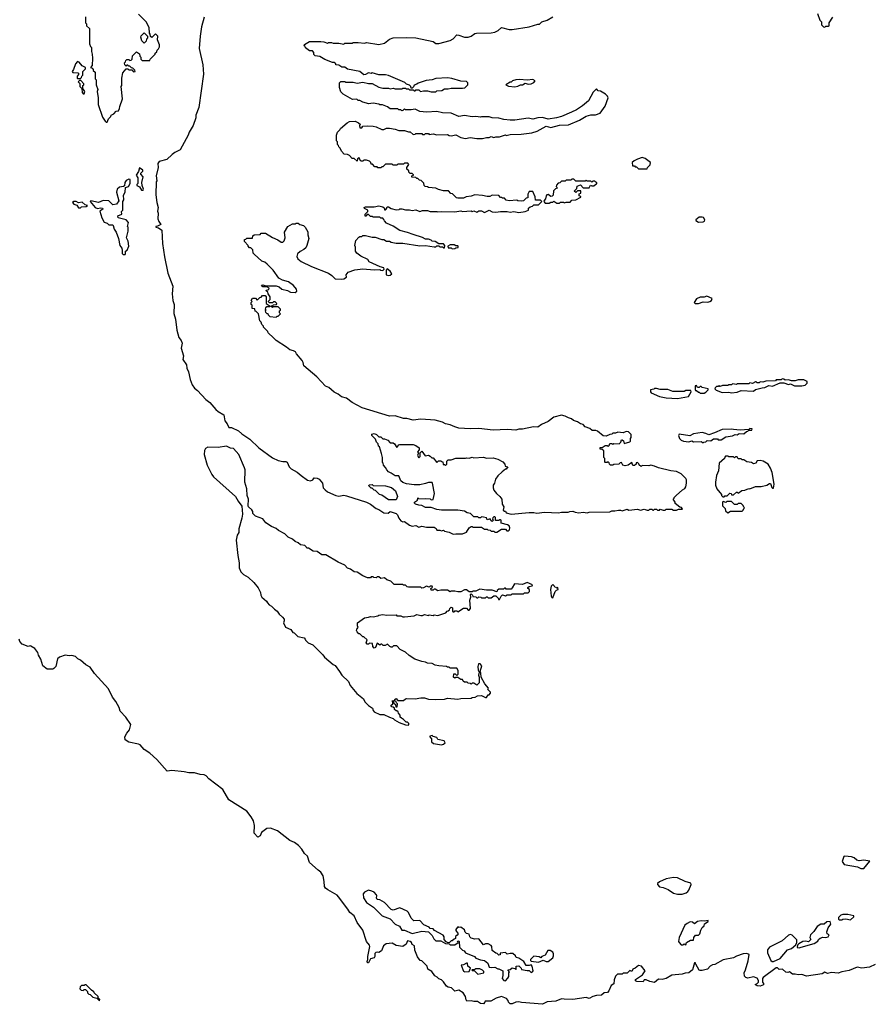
# Model space of a CAD drawing. Extents: x 2293139 to 2515392, y 824115 to 1006937.
# Tile 398 of 417: x 2451746 to 2460715, y 909224 to 919578. Entities that reach past the tile are written whole.
import ezdxf

# ---------------------------------------------------------------- set-up
doc = ezdxf.new("R2010")
doc.units = 0

msp = doc.modelspace()

# ---------------------------------------------------------------- linework, layer by layer
at = {"layer": '0CON10XD'}
for points in [[(2452438, 919608), (2452440, 919545), (2452450, 919535), (2452450, 919515), (2452480, 919485), (2452480, 919325), (2452490, 919295), (2452500, 919285), (2452500, 919245), (2452510, 919215), (2452512, 919175), (2452510, 919095), (2452490, 919075), (2452508, 919068), (2452520, 919055), (2452520, 919045), (2452540, 919025), (2452540, 918955), (2452550, 918945), (2452550, 918895), (2452567, 918845), (2452562, 918825), (2452572, 918755), (2452572, 918685), (2452618, 918555), (2452645, 918510), (2452655, 918500), (2452665, 918500)], [(2452665, 918500), (2452680, 918535), (2452705, 918560), (2452710, 918575), (2452735, 918590), (2452762, 918618), (2452785, 918620), (2452796, 918644), (2452798, 918665), (2452828, 918745), (2452812, 918875), (2452820, 918885), (2452822, 918965), (2452832, 919018), (2452865, 919060), (2452885, 919060), (2452895, 919050), (2452925, 919050), (2452945, 919030), (2452960, 919035), (2452958, 919048), (2452935, 919070), (2452922, 919072), (2452905, 919090), (2452895, 919090), (2452885, 919100), (2452875, 919100), (2452865, 919090), (2452852, 919102), (2452850, 919125), (2452860, 919135), (2452862, 919148), (2452875, 919160), (2452895, 919160), (2452905, 919150), (2452918, 919152), (2452930, 919165), (2452932, 919198), (2452975, 919240), (2453008, 919218), (2453010, 919195), (2453020, 919185), (2453020, 919165), (2453035, 919150), (2453115, 919150), (2453120, 919165), (2453170, 919215), (2453172, 919228), (2453188, 919242), (2453192, 919258), (2453208, 919272), (2453216, 919294), (2453217, 919315), (2453197, 919365), (2453200, 919405), (2453175, 919428), (2453135, 919390), (2453122, 919402), (2453120, 919425), (2453110, 919435), (2453107, 919497), (2453078, 919555), (2452996, 919636)], [(2453687, 919605), (2453660, 919505), (2453643, 919405), (2453635, 919275), (2453672, 919105), (2453678, 919005), (2453629, 918655), (2453600, 918575), (2453599, 918545), (2453571, 918465), (2453530, 918395), (2453520, 918365), (2453435, 918209), (2453379, 918181), (2453349, 918161), (2453295, 918107), (2453214, 918086), (2453198, 918065), (2453202, 918025), (2453182, 917935), (2453188, 917885), (2453182, 917875), (2453180, 917735), (2453188, 917655), (2453203, 917605), (2453197, 917565), (2453203, 917543), (2453200, 917485), (2453210, 917455), (2453230, 917425), (2453195, 917407), (2453180, 917405), (2453180, 917395), (2453205, 917390), (2453243, 917365), (2453250, 917225), (2453269, 917085), (2453304, 916914), (2453358, 916775), (2453349, 916695), (2453357, 916627), (2453371, 916585), (2453367, 916487), (2453385, 916430), (2453400, 916315), (2453422, 916235), (2453444, 916204), (2453456, 916175), (2453444, 916125), (2453469, 916045), (2453464, 916005), (2453500, 915950), (2453503, 915915), (2453521, 915875), (2453539, 915795), (2453559, 915739), (2453585, 915703), (2453615, 915680), (2453703, 915585), (2453745, 915553), (2453810, 915480), (2453835, 915458), (2453895, 915422), (2453905, 915360), (2453928, 915328), (2453945, 915290), (2453975, 915290), (2454048, 915255), (2454082, 915222), (2454168, 915168), (2454262, 915075), (2454405, 914971), (2454465, 914943), (2454515, 914932), (2454545, 914932), (2454560, 914925), (2454582, 914875), (2454602, 914855), (2454665, 914820), (2454708, 914785), (2454775, 914737), (2454805, 914728), (2454829, 914741), (2454845, 914760), (2454877, 914757), (2454895, 914748), (2454930, 914705), (2454940, 914655), (2454958, 914635), (2454985, 914614), (2455072, 914575), (2455105, 914568), (2455155, 914578), (2455185, 914572), (2455395, 914506), (2455438, 914485), (2455495, 914437), (2455525, 914428), (2455575, 914393), (2455622, 914388), (2455645, 914408), (2455706, 914386), (2455722, 914372), (2455736, 914336), (2455755, 914307), (2455775, 914297), (2455795, 914300), (2455845, 914262), (2455875, 914252), (2455915, 914260), (2455945, 914242), (2455975, 914252), (2456025, 914241), (2456105, 914240), (2456126, 914226), (2456135, 914210), (2456165, 914210), (2456185, 914202), (2456205, 914210), (2456215, 914200), (2456265, 914188), (2456305, 914167), (2456335, 914173), (2456405, 914173)], [(2455914, 919386), (2456095, 919348), (2456125, 919328), (2456155, 919327), (2456275, 919360), (2456305, 919378), (2456345, 919418), (2456365, 919417), (2456424, 919394), (2456465, 919394), (2456496, 919404), (2456535, 919433), (2456552, 919438), (2456705, 919440), (2456745, 919446), (2456778, 919465), (2456814, 919496), (2456895, 919476), (2456925, 919476), (2457106, 919504), (2457195, 919530), (2457215, 919530), (2457240, 919555), (2457295, 919572), (2457355, 919608)], [(2460140, 919645), (2460163, 919573), (2460180, 919555), (2460180, 919525), (2460202, 919502), (2460215, 919500)], [(2460215, 919500), (2460225, 919510), (2460255, 919510), (2460260, 919515), (2460260, 919545), (2460300, 919605)], [(2453055, 919332), (2453030, 919355), (2453022, 919395), (2453025, 919410), (2453055, 919440), (2453090, 919405), (2453090, 919385), (2453080, 919375), (2453077, 919353), (2453055, 919332)], [(2454405, 917288), (2454460, 917265), (2454495, 917240), (2454515, 917240), (2454527, 917253), (2454538, 917285), (2454533, 917345), (2454567, 917403), (2454615, 917430), (2454645, 917430), (2454655, 917440), (2454675, 917440), (2454693, 917423), (2454730, 917415), (2454750, 917395), (2454777, 917347), (2454778, 917315), (2454787, 917277), (2454768, 917205), (2454755, 917180), (2454735, 917162), (2454695, 917142), (2454668, 917115), (2454663, 917087), (2454672, 917065), (2454708, 917035), (2454815, 916983), (2454995, 916912), (2455029, 916889), (2455065, 916852), (2455135, 916849), (2455156, 916854), (2455185, 916872), (2455182, 916895), (2455200, 916925), (2455271, 916949), (2455355, 916960), (2455475, 916948), (2455535, 916950), (2455543, 916943), (2455565, 916940), (2455580, 916955), (2455575, 916970), (2455538, 916978), (2455423, 917033), (2455410, 917055), (2455335, 917090), (2455294, 917124), (2455280, 917145), (2455280, 917185), (2455270, 917205), (2455283, 917257), (2455315, 917290), (2455325, 917300), (2455345, 917300), (2455355, 917310), (2455385, 917310), (2455455, 917292), (2455485, 917292), (2455555, 917268), (2455575, 917268), (2455605, 917248), (2455635, 917248), (2455655, 917238), (2455705, 917228), (2455775, 917228), (2455955, 917200), (2456015, 917202), (2456105, 917188), (2456122, 917188), (2456135, 917200), (2456155, 917200), (2456165, 917190), (2456195, 917190), (2456205, 917180), (2456215, 917180), (2456220, 917205), (2456205, 917220), (2456155, 917220), (2456117, 917247), (2456085, 917250), (2456075, 917260), (2456045, 917270), (2456015, 917270), (2455985, 917288), (2455885, 917318), (2455825, 917342), (2455745, 917362), (2455675, 917408), (2455605, 917440), (2455582, 917462), (2455578, 917478), (2455565, 917490), (2455545, 917490), (2455535, 917500), (2455465, 917502), (2455455, 917510), (2455435, 917510), (2455415, 917530), (2455402, 917528), (2455388, 917512), (2455382, 917512), (2455380, 917535), (2455408, 917562), (2455410, 917575), (2455372, 917592), (2455370, 917605), (2455385, 917612), (2455475, 917611), (2455525, 917621), (2455565, 917612), (2455582, 917595), (2455585, 917580), (2455595, 917580), (2455605, 917590), (2455611, 917609), (2455625, 917612), (2455655, 917592), (2455705, 917578), (2455737, 917583), (2455745, 917590), (2455765, 917590), (2455805, 917578), (2455845, 917580), (2455875, 917572), (2455915, 917578), (2455955, 917563), (2455985, 917572), (2456035, 917572), (2456065, 917563), (2456133, 917563), (2456145, 917558), (2456185, 917562), (2456325, 917558), (2456385, 917568), (2456405, 917562), (2456495, 917568), (2456505, 917562), (2456525, 917570), (2456555, 917553), (2456575, 917567), (2456605, 917570), (2456635, 917552), (2456685, 917576), (2456715, 917557), (2456755, 917553), (2456805, 917560), (2456875, 917560), (2456904, 917554), (2456945, 917560), (2456995, 917551), (2457065, 917560), (2457100, 917575), (2457100, 917595), (2457115, 917610), (2457142, 917618), (2457155, 917630), (2457205, 917630), (2457240, 917665), (2457225, 917680), (2457172, 917682), (2457167, 917717), (2457145, 917770), (2457105, 917770), (2457092, 917745), (2457090, 917705), (2457075, 917700), (2457047, 917673), (2457025, 917670), (2456985, 917672), (2456975, 917680), (2456895, 917672), (2456865, 917680), (2456845, 917700), (2456825, 917700), (2456815, 917710), (2456805, 917710), (2456785, 917730), (2456715, 917732), (2456692, 917718), (2456665, 917718), (2456615, 917730), (2456535, 917738), (2456495, 917722), (2456443, 917717), (2456415, 917702), (2456355, 917700), (2456340, 917705), (2456298, 917748), (2456282, 917752), (2456257, 917777), (2456205, 917780), (2456153, 917793), (2456125, 917808), (2456045, 917812), (2456035, 917820), (2456013, 917823), (2456000, 917835), (2455998, 917858), (2455968, 917888), (2455952, 917892), (2455935, 917910), (2455925, 917910), (2455915, 917920), (2455872, 917922), (2455872, 917938), (2455888, 917942), (2455888, 917948), (2455875, 917960), (2455852, 917962), (2455840, 917975), (2455838, 917988), (2455820, 918005), (2455820, 918025), (2455840, 918055), (2455828, 918068), (2455795, 918070), (2455785, 918060), (2455725, 918060), (2455715, 918050), (2455675, 918050), (2455665, 918060), (2455595, 918060), (2455565, 918030), (2455555, 918030), (2455545, 918020), (2455515, 918020), (2455505, 918030), (2455482, 918032), (2455458, 918058), (2455445, 918060), (2455440, 918075), (2455425, 918090), (2455395, 918100), (2455365, 918100), (2455355, 918090), (2455335, 918090), (2455315, 918130), (2455300, 918115), (2455295, 918090), (2455265, 918120), (2455245, 918120), (2455215, 918150), (2455195, 918160), (2455160, 918165), (2455130, 918195), (2455118, 918228), (2455102, 918242), (2455100, 918255), (2455090, 918265), (2455090, 918295), (2455080, 918305), (2455078, 918325), (2455080, 918365), (2455090, 918395), (2455115, 918420), (2455120, 918435), (2455190, 918495), (2455215, 918508), (2455275, 918510), (2455310, 918495), (2455330, 918475), (2455322, 918465), (2455325, 918440), (2455345, 918440), (2455355, 918460), (2455405, 918462), (2455465, 918457), (2455495, 918452), (2455555, 918422), (2455577, 918423), (2455605, 918438), (2455635, 918438), (2455695, 918428), (2455735, 918412), (2455795, 918413), (2455835, 918398), (2455855, 918398), (2455885, 918372), (2455906, 918374), (2455915, 918380), (2455975, 918380), (2455985, 918372), (2456005, 918372), (2456015, 918380), (2456045, 918380), (2456055, 918372), (2456095, 918378), (2456135, 918368), (2456245, 918372), (2456265, 918360), (2456285, 918357), (2456335, 918368), (2456385, 918338), (2456435, 918328), (2456485, 918338), (2456555, 918328), (2456615, 918328), (2456655, 918340), (2456685, 918340), (2456705, 918350), (2456735, 918340), (2456755, 918348), (2456792, 918348), (2456855, 918368), (2456865, 918362), (2456905, 918372), (2457023, 918373), (2457133, 918387), (2457190, 918405), (2457285, 918457), (2457335, 918443), (2457425, 918470), (2457519, 918471), (2457635, 918523), (2457705, 918563), (2457755, 918579), (2457803, 918577), (2457852, 918595), (2457905, 918668), (2457937, 918755), (2457928, 918775), (2457908, 918795), (2457857, 918827), (2457832, 918832), (2457815, 918850), (2457780, 918815), (2457730, 918725), (2457666, 918674), (2457605, 918632), (2457550, 918605), (2457445, 918561), (2457393, 918547), (2457305, 918532), (2457245, 918549), (2457195, 918547), (2457145, 918533), (2457095, 918542), (2456955, 918523), (2456905, 918522), (2456838, 918528), (2456785, 918542), (2456715, 918548), (2456685, 918558), (2456605, 918558), (2456595, 918552), (2456545, 918560), (2456505, 918558), (2456425, 918572), (2456365, 918562), (2456285, 918597), (2456195, 918600), (2456135, 918612), (2456025, 918607), (2455955, 918612), (2455905, 918638), (2455865, 918630), (2455805, 918630), (2455795, 918640), (2455778, 918622), (2455765, 918620), (2455755, 918630), (2455735, 918630), (2455725, 918640), (2455645, 918642), (2455615, 918662), (2455562, 918682), (2455535, 918682), (2455525, 918690), (2455465, 918700), (2455415, 918692), (2455395, 918702), (2455355, 918710), (2455325, 918730), (2455305, 918730), (2455292, 918742), (2455248, 918738), (2455150, 918795), (2455125, 918820), (2455110, 918865), (2455110, 918915), (2455125, 918930), (2455165, 918930), (2455175, 918920), (2455255, 918922), (2455295, 918912), (2455355, 918920), (2455417, 918907), (2455455, 918908), (2455525, 918870), (2455565, 918858), (2455625, 918860), (2455645, 918852), (2455675, 918858), (2455695, 918850), (2455765, 918850), (2455775, 918860), (2455805, 918860), (2455815, 918850), (2455835, 918850), (2455845, 918840), (2455885, 918840), (2455895, 918830), (2455905, 918830), (2455915, 918840), (2455945, 918840), (2455962, 918822), (2455995, 918830), (2456035, 918830), (2456075, 918820), (2456125, 918820), (2456135, 918830), (2456187, 918833), (2456215, 918850), (2456255, 918850), (2456285, 918860), (2456405, 918860), (2456427, 918863), (2456438, 918872), (2456460, 918895), (2456460, 918915), (2456445, 918930), (2456385, 918932), (2456291, 918959), (2456245, 918967), (2456125, 918960), (2456085, 918947), (2456021, 918939), (2455938, 918912), (2455925, 918900), (2455895, 918890), (2455888, 918872), (2455875, 918860), (2455865, 918860), (2455860, 918875), (2455845, 918890), (2455815, 918900), (2455797, 918917), (2455625, 918990), (2455595, 918997), (2455525, 918998), (2455455, 919018), (2455445, 919012), (2455415, 919018), (2455385, 919002), (2455365, 919000), (2455325, 919032), (2455195, 919058), (2455165, 919080), (2455135, 919080), (2455105, 919100), (2455073, 919103), (2455070, 919115), (2455055, 919130), (2455035, 919130), (2454955, 919160), (2454905, 919190), (2454855, 919200), (2454842, 919212), (2454840, 919235), (2454825, 919250), (2454795, 919250), (2454752, 919282), (2454750, 919295), (2454740, 919305), (2454742, 919318), (2454795, 919350), (2454915, 919350), (2454947, 919347), (2454985, 919332), (2454995, 919340), (2455025, 919340), (2455045, 919330), (2455105, 919332), (2455155, 919320), (2455165, 919330), (2455245, 919330), (2455255, 919338), (2455305, 919340), (2455375, 919333), (2455395, 919340), (2455525, 919318), (2455585, 919333), (2455638, 919372), (2455675, 919386), (2455815, 919392), (2455914, 919386)], [(2452385, 918960), (2452398, 918972), (2452400, 918985), (2452410, 918995), (2452410, 919035), (2452438, 919062), (2452440, 919075), (2452405, 919092), (2452373, 919133), (2452355, 919140), (2452332, 919115), (2452314, 919056), (2452298, 919035), (2452305, 919022), (2452358, 919018), (2452370, 919005), (2452350, 918985), (2452350, 918965), (2452355, 918960), (2452385, 918960)], [(2452425, 918800), (2452430, 918825), (2452410, 918855), (2452410, 918885), (2452420, 918895), (2452420, 918905), (2452388, 918938), (2452375, 918940), (2452360, 918925), (2452378, 918908), (2452380, 918875), (2452400, 918855), (2452402, 918812), (2452415, 918800), (2452425, 918800)], [(2456955, 918873), (2456985, 918878), (2457015, 918892), (2457035, 918892), (2457065, 918910), (2457095, 918902), (2457125, 918903), (2457155, 918918), (2457170, 918935), (2457145, 918950), (2457085, 918942), (2457005, 918950), (2456965, 918947), (2456930, 918935), (2456915, 918920), (2456905, 918920), (2456860, 918895), (2456888, 918878), (2456955, 918873)], [(2458345, 918010), (2458350, 918025), (2458378, 918052), (2458380, 918075), (2458325, 918118), (2458295, 918128), (2458245, 918112), (2458210, 918095), (2458190, 918075), (2458192, 918042), (2458215, 918040), (2458222, 918032), (2458235, 918030), (2458255, 918010), (2458345, 918010)], [(2453045, 917784), (2453050, 917795), (2453033, 917833), (2453031, 917865), (2453046, 917925), (2453022, 917955), (2453022, 917965), (2453041, 917985), (2453040, 917995), (2453005, 918020), (2452997, 917983), (2452972, 917945), (2452988, 917915), (2452990, 917885), (2452990, 917855), (2452980, 917845), (2452980, 917835), (2453005, 917820), (2453027, 917787), (2453045, 917784)], [(2452855, 917110), (2452860, 917115), (2452860, 917145), (2452876, 917154), (2452893, 917195), (2452889, 917249), (2452870, 917285), (2452887, 917355), (2452888, 917395), (2452882, 917405), (2452892, 917445), (2452865, 917473), (2452783, 917493), (2452780, 917515), (2452820, 917535), (2452818, 917562), (2452830, 917575), (2452830, 917665), (2452842, 917685), (2452838, 917732), (2452857, 917765), (2452860, 917815), (2452890, 917825), (2452910, 917855), (2452908, 917898), (2452895, 917900), (2452865, 917888), (2452853, 917865), (2452848, 917832), (2452837, 917823), (2452795, 917816), (2452772, 917795), (2452764, 917764), (2452790, 917675), (2452765, 917640), (2452725, 917630), (2452683, 917673), (2452625, 917676), (2452575, 917657), (2452495, 917672), (2452488, 917665), (2452540, 917605), (2452565, 917592), (2452595, 917600), (2452618, 917595), (2452622, 917585), (2452590, 917565), (2452610, 917495), (2452635, 917450), (2452668, 917438), (2452685, 917420), (2452725, 917420), (2452730, 917415), (2452740, 917375), (2452762, 917345), (2452786, 917276), (2452799, 917205), (2452820, 917175), (2452825, 917150), (2452825, 917120), (2452835, 917110), (2452855, 917110)], [(2457425, 917650), (2457435, 917660), (2457465, 917660), (2457475, 917652), (2457495, 917660), (2457535, 917660), (2457555, 917680), (2457597, 917683), (2457648, 917712), (2457648, 917718), (2457630, 917725), (2457632, 917748), (2457650, 917755), (2457648, 917778), (2457615, 917780), (2457595, 917760), (2457580, 917775), (2457608, 917802), (2457612, 917828), (2457645, 917840), (2457675, 917810), (2457735, 917810), (2457752, 917838), (2457765, 917830), (2457785, 917830), (2457805, 917850), (2457818, 917852), (2457818, 917868), (2457805, 917870), (2457795, 917880), (2457775, 917880), (2457765, 917870), (2457755, 917880), (2457715, 917880), (2457705, 917890), (2457695, 917880), (2457595, 917880), (2457575, 917900), (2457555, 917900), (2457545, 917890), (2457495, 917890), (2457485, 917880), (2457445, 917880), (2457428, 917862), (2457412, 917858), (2457392, 917838), (2457390, 917825), (2457398, 917818), (2457400, 917805), (2457382, 917798), (2457362, 917778), (2457358, 917732), (2457348, 917722), (2457335, 917720), (2457305, 917740), (2457292, 917738), (2457283, 917727), (2457277, 917693), (2457262, 917678), (2457260, 917665), (2457275, 917650), (2457315, 917650), (2457335, 917660), (2457355, 917660), (2457365, 917670), (2457395, 917650), (2457425, 917650)], [(2452385, 917600), (2452395, 917610), (2452447, 917613), (2452460, 917625), (2452435, 917630), (2452405, 917660), (2452365, 917652), (2452340, 917665), (2452315, 917666), (2452300, 917655), (2452315, 917640), (2452347, 917627), (2452365, 917600), (2452385, 917600)], [(2458885, 917450), (2458935, 917453), (2458949, 917461), (2458952, 917475), (2458938, 917498), (2458925, 917503), (2458895, 917502), (2458860, 917475), (2458860, 917465), (2458885, 917450)], [(2456405, 914173), (2456445, 914190), (2456474, 914236), (2456495, 914250), (2456505, 914250), (2456515, 914240), (2456605, 914240), (2456635, 914220), (2456665, 914220), (2456672, 914212), (2456695, 914210), (2456705, 914200), (2456735, 914200), (2456745, 914190), (2456765, 914190), (2456815, 914220), (2456855, 914220), (2456872, 914202), (2456888, 914202), (2456900, 914215), (2456902, 914235), (2456896, 914256), (2456877, 914267), (2456812, 914282), (2456810, 914315), (2456805, 914320), (2456795, 914320), (2456785, 914310), (2456752, 914312), (2456750, 914345), (2456745, 914350), (2456735, 914350), (2456722, 914338), (2456720, 914325), (2456730, 914315), (2456715, 914300), (2456702, 914312), (2456695, 914330), (2456665, 914320), (2456658, 914338), (2456625, 914348), (2456605, 914350), (2456595, 914340), (2456575, 914340), (2456565, 914350), (2456525, 914350), (2456487, 914387), (2456455, 914392), (2456425, 914410), (2456355, 914420), (2456185, 914420), (2456135, 914428), (2456075, 914448), (2456015, 914450), (2455975, 914470), (2455945, 914472), (2455910, 914485), (2455900, 914495), (2455900, 914505), (2455930, 914525), (2455935, 914550), (2455945, 914540), (2456015, 914542), (2456065, 914540), (2456075, 914530), (2456096, 914534), (2456108, 914595), (2456090, 914705), (2456085, 914710), (2456045, 914712), (2456015, 914700), (2455955, 914688), (2455895, 914688), (2455815, 914698), (2455775, 914712), (2455755, 914730), (2455735, 914780), (2455695, 914780), (2455655, 914810), (2455625, 914822), (2455608, 914845), (2455595, 914870), (2455573, 914893), (2455570, 914915), (2455563, 914923), (2455562, 914975), (2455552, 915018), (2455530, 915085), (2455520, 915095), (2455518, 915118), (2455500, 915135), (2455488, 915168), (2455450, 915205), (2455452, 915218), (2455475, 915228), (2455500, 915215), (2455525, 915190), (2455545, 915190), (2455565, 915170), (2455585, 915170), (2455617, 915157), (2455645, 915130), (2455675, 915130), (2455689, 915119), (2455715, 915080), (2455734, 915106), (2455745, 915110), (2455885, 915110), (2455915, 915100), (2455950, 915075), (2455950, 915055), (2455930, 915035), (2455940, 915025), (2455930, 914995), (2455945, 914970), (2455960, 914985), (2455960, 915025), (2455975, 915040), (2456012, 914992), (2456045, 914998), (2456065, 914990), (2456082, 914972), (2456095, 914970), (2456135, 914920), (2456152, 914938), (2456175, 914940), (2456182, 914932), (2456198, 914928), (2456202, 914902), (2456215, 914900), (2456225, 914890), (2456240, 914905), (2456240, 914935), (2456252, 914948), (2456285, 914950), (2456335, 914968), (2456435, 914968), (2456445, 914972), (2456475, 914968), (2456505, 914978), (2456525, 914972), (2456625, 914978), (2456655, 914968), (2456725, 914972), (2456775, 914958), (2456829, 914929), (2456850, 914905), (2456852, 914882), (2456880, 914875), (2456865, 914850), (2456855, 914850), (2456820, 914825), (2456775, 914780), (2456752, 914745), (2456742, 914705), (2456728, 914685), (2456728, 914655), (2456735, 914630), (2456762, 914595), (2456798, 914565), (2456818, 914535), (2456823, 914483), (2456840, 914455), (2456832, 914422), (2456845, 914410), (2456855, 914410), (2456862, 914392), (2456915, 914378), (2457106, 914396), (2457155, 914397), (2457185, 914388), (2457265, 914401), (2457415, 914393), (2457445, 914400), (2457515, 914398), (2457533, 914407), (2457565, 914410), (2457588, 914398), (2457627, 914393), (2457675, 914398), (2457715, 914392), (2457735, 914398), (2457955, 914402), (2457975, 914412), (2458005, 914412), (2458045, 914422), (2458065, 914422), (2458085, 914412), (2458135, 914430), (2458155, 914420), (2458245, 914432), (2458275, 914422), (2458315, 914432), (2458345, 914420), (2458365, 914420), (2458375, 914430), (2458395, 914430), (2458405, 914420), (2458415, 914420), (2458425, 914430), (2458445, 914430), (2458455, 914422), (2458475, 914422), (2458485, 914430), (2458515, 914422), (2458535, 914422), (2458545, 914430), (2458605, 914430), (2458625, 914420), (2458655, 914420), (2458675, 914430), (2458718, 914432), (2458708, 914448), (2458692, 914452), (2458642, 914492), (2458640, 914505), (2458620, 914535), (2458630, 914545), (2458630, 914555), (2458650, 914575), (2458720, 914635), (2458743, 914647), (2458754, 914666), (2458761, 914705), (2458760, 914740), (2458752, 914755), (2458705, 914802), (2458655, 914826), (2458595, 914834), (2458465, 914864), (2458425, 914883), (2458385, 914893), (2458365, 914888), (2458295, 914890), (2458285, 914880), (2458278, 914888), (2458265, 914890), (2458258, 914908), (2458245, 914920), (2458232, 914918), (2458230, 914905), (2458215, 914890), (2458195, 914890), (2458185, 914920), (2458147, 914893), (2458115, 914888), (2458092, 914892), (2458075, 914920), (2458062, 914918), (2458047, 914903), (2457995, 914900), (2457985, 914892), (2457960, 914895), (2457950, 914905), (2457948, 914918), (2457935, 914930), (2457925, 914920), (2457905, 914920), (2457900, 914925), (2457900, 914965), (2457890, 914975), (2457890, 915045), (2457875, 915060), (2457852, 915062), (2457852, 915078), (2457875, 915080), (2457905, 915100), (2457925, 915100), (2457935, 915090), (2457948, 915102), (2457955, 915120), (2457975, 915120), (2457985, 915110), (2457995, 915120), (2458052, 915118), (2458070, 915135), (2458075, 915160), (2458085, 915160), (2458098, 915148), (2458105, 915120), (2458165, 915140), (2458170, 915145), (2458170, 915175), (2458180, 915185), (2458180, 915215), (2458150, 915245), (2458125, 915248), (2458095, 915232), (2458038, 915242), (2458015, 915230), (2457985, 915230), (2457975, 915220), (2457953, 915217), (2457915, 915200), (2457883, 915203), (2457825, 915250), (2457805, 915258), (2457768, 915258), (2457745, 915278), (2457695, 915298), (2457675, 915320), (2457645, 915329), (2457615, 915350), (2457572, 915365), (2457552, 915382), (2457520, 915390), (2457485, 915410), (2457445, 915420), (2457365, 915400), (2457306, 915354), (2457235, 915322), (2457195, 915292), (2457152, 915298), (2457035, 915271), (2456995, 915272), (2456965, 915260), (2456875, 915269), (2456725, 915261), (2456575, 915279), (2456486, 915274), (2456365, 915283), (2456323, 915297), (2456275, 915318), (2456225, 915330), (2456195, 915346), (2456116, 915366), (2455965, 915376), (2455885, 915367), (2455817, 915383), (2455785, 915384), (2455695, 915413), (2455635, 915408), (2455350, 915495), (2455244, 915554), (2455185, 915597), (2455132, 915612), (2455095, 915642), (2455053, 915663), (2454999, 915709), (2454962, 915725), (2454872, 915822), (2454735, 915940), (2454728, 915975), (2454716, 915996), (2454658, 916065), (2454648, 916085), (2454627, 916097), (2454588, 916105), (2454552, 916135), (2454444, 916204), (2454415, 916232), (2454360, 916285), (2454355, 916300), (2454310, 916345), (2454310, 916355), (2454293, 916373), (2454287, 916397), (2454273, 916413), (2454260, 916485), (2454235, 916510), (2454222, 916512), (2454218, 916538), (2454192, 916542), (2454190, 916575), (2454180, 916585), (2454180, 916605), (2454190, 916615), (2454180, 916625), (2454195, 916650), (2454225, 916650), (2454245, 916630), (2454272, 916658), (2454288, 916662), (2454302, 916678), (2454328, 916678), (2454340, 916665), (2454340, 916595), (2454380, 916565), (2454375, 916560), (2454345, 916560), (2454332, 916548), (2454330, 916535), (2454340, 916525), (2454330, 916515), (2454332, 916502), (2454345, 916490), (2454355, 916490), (2454360, 916475), (2454378, 916458), (2454445, 916450), (2454455, 916460), (2454465, 916460), (2454490, 916485), (2454480, 916495), (2454480, 916515), (2454490, 916525), (2454490, 916535), (2454465, 916560), (2454415, 916560), (2454405, 916550), (2454392, 916562), (2454392, 916568), (2454405, 916570), (2454415, 916580), (2454448, 916582), (2454450, 916595), (2454435, 916610), (2454415, 916610), (2454405, 916600), (2454375, 916600), (2454362, 916612), (2454362, 916618), (2454380, 916635), (2454380, 916665), (2454360, 916695), (2454358, 916718), (2454342, 916722), (2454340, 916735), (2454368, 916742), (2454370, 916755), (2454345, 916770), (2454305, 916770), (2454290, 916785), (2454305, 916790), (2454335, 916780), (2454445, 916778), (2454475, 916770), (2454503, 916743), (2454562, 916732), (2454595, 916712), (2454645, 916710), (2454660, 916725), (2454658, 916745), (2454625, 916782), (2454575, 916820), (2454510, 916840), (2454471, 916861), (2454412, 916945), (2454349, 917009), (2454325, 917028), (2454295, 917038), (2454211, 917111), (2454203, 917123), (2454198, 917158), (2454178, 917178), (2454165, 917180), (2454150, 917195), (2454150, 917205), (2454110, 917245), (2454112, 917268), (2454125, 917270), (2454135, 917280), (2454195, 917280), (2454200, 917305), (2454213, 917317), (2454275, 917320), (2454288, 917332), (2454332, 917332), (2454405, 917288)], [(2456295, 917170), (2456325, 917172), (2456335, 917180), (2456358, 917182), (2456360, 917195), (2456355, 917200), (2456335, 917200), (2456315, 917210), (2456275, 917210), (2456250, 917195), (2456255, 917180), (2456285, 917180), (2456295, 917170)], [(2455625, 916888), (2455645, 916890), (2455660, 916905), (2455642, 916935), (2455613, 916957), (2455600, 916945), (2455602, 916895), (2455625, 916888)], [(2458885, 916593), (2458937, 916613), (2458985, 916609), (2459005, 916614), (2459022, 916625), (2459030, 916645), (2458975, 916672), (2458945, 916662), (2458905, 916660), (2458865, 916642), (2458842, 916605), (2458850, 916595), (2458885, 916593)], [(2459235, 915654), (2459295, 915663), (2459335, 915680), (2459465, 915673), (2459485, 915688), (2459555, 915708), (2459585, 915710), (2459628, 915732), (2459666, 915724), (2459745, 915760), (2459785, 915758), (2459835, 915742), (2459855, 915748), (2459895, 915728), (2459975, 915728), (2460010, 915735), (2460030, 915755), (2460030, 915775), (2459995, 915792), (2459935, 915792), (2459905, 915782), (2459865, 915782), (2459835, 915790), (2459798, 915788), (2459785, 915798), (2459765, 915800), (2459755, 915790), (2459705, 915790), (2459695, 915780), (2459595, 915778), (2459565, 915768), (2459535, 915770), (2459525, 915760), (2459505, 915760), (2459495, 915770), (2459485, 915770), (2459455, 915752), (2459425, 915760), (2459415, 915750), (2459295, 915750), (2459285, 915742), (2459245, 915750), (2459235, 915740), (2459205, 915740), (2459195, 915730), (2459138, 915732), (2459115, 915720), (2459105, 915730), (2459098, 915722), (2459075, 915720), (2459062, 915708), (2459060, 915695), (2459073, 915683), (2459135, 915658), (2459205, 915660), (2459235, 915654)], [(2458665, 915594), (2458780, 915615), (2458810, 915665), (2458805, 915680), (2458755, 915678), (2458735, 915670), (2458615, 915670), (2458565, 915690), (2458485, 915688), (2458445, 915700), (2458425, 915700), (2458417, 915693), (2458380, 915685), (2458380, 915665), (2458388, 915655), (2458475, 915617), (2458545, 915601), (2458665, 915594)], [(2458905, 915650), (2458945, 915652), (2458965, 915660), (2458990, 915685), (2458988, 915698), (2458925, 915710), (2458915, 915720), (2458905, 915720), (2458895, 915710), (2458875, 915710), (2458865, 915730), (2458852, 915728), (2458850, 915685), (2458855, 915680), (2458865, 915680), (2458885, 915660), (2458895, 915660), (2458905, 915650)], [(2458935, 915130), (2458943, 915137), (2458965, 915140), (2458978, 915152), (2459015, 915150), (2459045, 915170), (2459085, 915170), (2459095, 915160), (2459125, 915160), (2459175, 915190), (2459245, 915202), (2459273, 915217), (2459295, 915212), (2459315, 915228), (2459365, 915222), (2459392, 915248), (2459405, 915250), (2459415, 915260), (2459448, 915262), (2459450, 915275), (2459425, 915280), (2459415, 915270), (2459325, 915262), (2459255, 915267), (2459235, 915273), (2459135, 915270), (2459055, 915232), (2458995, 915212), (2458965, 915228), (2458925, 915238), (2458835, 915222), (2458795, 915202), (2458685, 915220), (2458678, 915205), (2458688, 915175), (2458705, 915158), (2458730, 915145), (2458785, 915138), (2458815, 915150), (2458835, 915138), (2458915, 915142), (2458935, 915130)], [(2455835, 912160), (2455840, 912165), (2455838, 912178), (2455825, 912190), (2455812, 912192), (2455785, 912220), (2455762, 912232), (2455750, 912245), (2455750, 912265), (2455730, 912285), (2455728, 912298), (2455715, 912310), (2455705, 912310), (2455690, 912325), (2455688, 912338), (2455675, 912350), (2455662, 912352), (2455650, 912365), (2455670, 912385), (2455670, 912405), (2455660, 912415), (2455675, 912420), (2455682, 912392), (2455700, 912375), (2455702, 912352), (2455718, 912352), (2455720, 912385), (2455710, 912395), (2455708, 912408), (2455690, 912415), (2455692, 912428), (2455705, 912440), (2455725, 912420), (2455785, 912420), (2455803, 912437), (2455815, 912440), (2455905, 912438), (2455965, 912448), (2456005, 912448), (2456045, 912432), (2456115, 912428), (2456215, 912432), (2456245, 912442), (2456355, 912433), (2456385, 912440), (2456495, 912442), (2456505, 912450), (2456537, 912453), (2456563, 912467), (2456605, 912472), (2456645, 912450), (2456655, 912452), (2456675, 912480), (2456685, 912480), (2456700, 912495), (2456698, 912508), (2456670, 912535), (2456678, 912548), (2456638, 912595), (2456600, 912665), (2456598, 912705), (2456590, 912725), (2456608, 912785), (2456590, 912805), (2456573, 912805), (2456567, 912775), (2456568, 912738), (2456580, 912715), (2456572, 912685), (2456580, 912665), (2456580, 912605), (2456555, 912580), (2456525, 912600), (2456505, 912600), (2456495, 912590), (2456488, 912598), (2456465, 912600), (2456455, 912610), (2456425, 912610), (2456412, 912622), (2456405, 912640), (2456385, 912640), (2456355, 912660), (2456335, 912660), (2456322, 912652), (2456310, 912665), (2456312, 912698), (2456328, 912698), (2456345, 912680), (2456360, 912695), (2456360, 912735), (2456345, 912760), (2456275, 912760), (2456265, 912770), (2456245, 912770), (2456235, 912778), (2456155, 912782), (2456115, 912792), (2456085, 912808), (2456035, 912812), (2456015, 912822), (2455975, 912828), (2455903, 912853), (2455843, 912893), (2455805, 912928), (2455750, 912955), (2455712, 912992), (2455678, 912992), (2455665, 912980), (2455655, 912980), (2455640, 912985), (2455615, 913010), (2455592, 912998), (2455568, 912998), (2455555, 913010), (2455545, 913010), (2455535, 913000), (2455505, 913020), (2455490, 912975), (2455475, 912970), (2455460, 912985), (2455458, 913018), (2455425, 913020), (2455415, 913010), (2455402, 913012), (2455390, 913025), (2455400, 913055), (2455365, 913090), (2455355, 913090), (2455325, 913120), (2455315, 913120), (2455295, 913140), (2455290, 913155), (2455292, 913168), (2455308, 913185), (2455298, 913205), (2455298, 913235), (2455375, 913288), (2455416, 913294), (2455435, 913302), (2455465, 913300), (2455512, 913308), (2455524, 913316), (2455565, 913322), (2455605, 913317), (2455705, 913318), (2455715, 913310), (2455755, 913308), (2455775, 913298), (2455795, 913297), (2455895, 913310), (2455925, 913322), (2455965, 913312), (2455985, 913312), (2456005, 913322), (2456045, 913312), (2456055, 913318), (2456095, 913312), (2456105, 913320), (2456145, 913312), (2456228, 913342), (2456242, 913358), (2456255, 913360), (2456268, 913372), (2456272, 913388), (2456285, 913400), (2456300, 913395), (2456300, 913355), (2456305, 913350), (2456315, 913350), (2456325, 913360), (2456345, 913360), (2456355, 913350), (2456415, 913390), (2456445, 913390), (2456465, 913370), (2456475, 913370), (2456488, 913385), (2456483, 913475), (2456492, 913505), (2456490, 913535), (2456495, 913540), (2456508, 913528), (2456512, 913512), (2456545, 913510), (2456555, 913500), (2456565, 913500), (2456575, 913510), (2456597, 913507), (2456605, 913500), (2456645, 913500), (2456655, 913510), (2456665, 913510), (2456675, 913500), (2456705, 913500), (2456735, 913520), (2456755, 913520), (2456780, 913495), (2456782, 913482), (2456795, 913480), (2456810, 913515), (2456825, 913530), (2456855, 913520), (2456875, 913530), (2456915, 913530), (2456925, 913540), (2457045, 913540), (2457055, 913550), (2457095, 913550), (2457110, 913565), (2457110, 913585), (2457090, 913595), (2457092, 913608), (2457104, 913616), (2457137, 913623), (2457140, 913635), (2457085, 913658), (2457035, 913640), (2456950, 913645), (2456928, 913602), (2456915, 913590), (2456865, 913590), (2456855, 913600), (2456845, 913600), (2456835, 913590), (2456785, 913590), (2456770, 913575), (2456765, 913560), (2456715, 913580), (2456655, 913578), (2456585, 913588), (2456545, 913570), (2456515, 913570), (2456505, 913560), (2456475, 913562), (2456445, 913582), (2456425, 913582), (2456385, 913560), (2456355, 913560), (2456325, 913570), (2456285, 913570), (2456275, 913562), (2456245, 913580), (2456175, 913580), (2456145, 913572), (2456115, 913590), (2456105, 913590), (2456095, 913580), (2456075, 913580), (2456070, 913595), (2456088, 913612), (2456085, 913620), (2456065, 913620), (2456055, 913610), (2456025, 913620), (2455995, 913602), (2455975, 913600), (2455965, 913610), (2455835, 913610), (2455823, 913613), (2455805, 913630), (2455785, 913630), (2455775, 913640), (2455685, 913640), (2455650, 913675), (2455608, 913688), (2455585, 913708), (2455545, 913700), (2455525, 913720), (2455505, 913720), (2455495, 913710), (2455473, 913713), (2455465, 913720), (2455445, 913720), (2455435, 913710), (2455405, 913710), (2455355, 913730), (2455297, 913767), (2455265, 913772), (2455225, 913800), (2455195, 913812), (2455165, 913842), (2455095, 913872), (2454965, 913950), (2454925, 913950), (2454877, 913987), (2454835, 913990), (2454785, 914020), (2454765, 914020), (2454760, 914035), (2454745, 914050), (2454700, 914055), (2454677, 914077), (2454645, 914090), (2454617, 914117), (2454570, 914135), (2454535, 914170), (2454470, 914205), (2454445, 914228), (2454395, 914248), (2454337, 914287), (2454305, 914330), (2454228, 914358), (2454211, 914371), (2454200, 914385), (2454200, 914405), (2454188, 914425), (2454152, 914455), (2454148, 914465), (2454152, 914535), (2454140, 914575), (2454137, 914643), (2454113, 914715), (2454118, 914845), (2454112, 914865), (2454052, 915005), (2453995, 915070), (2453965, 915072), (2453923, 915093), (2453835, 915081), (2453727, 915083), (2453702, 915068), (2453691, 915049), (2453687, 915005), (2453720, 914895), (2453767, 914795), (2453785, 914772), (2454015, 914565), (2454045, 914514), (2454084, 914464), (2454090, 914380), (2454084, 914335), (2454052, 914225), (2454050, 914185), (2454035, 914158), (2454024, 914105), (2454040, 913945), (2454055, 913865), (2454055, 913815), (2454072, 913772), (2454100, 913745), (2454149, 913715), (2454210, 913660), (2454254, 913604), (2454279, 913555), (2454283, 913525), (2454294, 913505), (2454342, 913465), (2454352, 913445), (2454372, 913425), (2454395, 913412), (2454425, 913378), (2454455, 913358), (2454475, 913328), (2454512, 913295), (2454528, 913275), (2454530, 913255), (2454523, 913235), (2454541, 913191), (2454600, 913165), (2454620, 913135), (2454635, 913130), (2454673, 913093), (2454737, 913077), (2454750, 913065), (2454752, 913052), (2454780, 913025), (2454830, 913005), (2454935, 912900), (2454952, 912875), (2455045, 912798), (2455066, 912786), (2455112, 912725), (2455134, 912684), (2455205, 912620), (2455222, 912575), (2455292, 912492), (2455362, 912435), (2455378, 912405), (2455415, 912367), (2455458, 912338), (2455464, 912314), (2455475, 912300), (2455535, 912273), (2455575, 912272), (2455635, 912242), (2455675, 912230), (2455690, 912215), (2455738, 912188), (2455803, 912163), (2455835, 912160)], [(2459155, 914560), (2459165, 914570), (2459188, 914572), (2459215, 914598), (2459230, 914595), (2459235, 914580), (2459255, 914580), (2459285, 914610), (2459295, 914610), (2459305, 914600), (2459343, 914627), (2459375, 914630), (2459415, 914648), (2459427, 914643), (2459485, 914670), (2459545, 914670), (2459605, 914682), (2459635, 914700), (2459645, 914700), (2459659, 914659), (2459665, 914650), (2459675, 914650), (2459684, 914695), (2459661, 914815), (2459645, 914863), (2459620, 914905), (2459568, 914935), (2459535, 914943), (2459505, 914940), (2459490, 914915), (2459465, 914908), (2459445, 914920), (2459395, 914930), (2459365, 914950), (2459345, 914950), (2459335, 914960), (2459305, 914960), (2459295, 914980), (2459275, 914980), (2459265, 914970), (2459255, 914980), (2459205, 914980), (2459195, 914990), (2459172, 914988), (2459162, 914978), (2459160, 914965), (2459104, 914916), (2459096, 914834), (2459076, 914784), (2459064, 914715), (2459066, 914685), (2459080, 914645), (2459130, 914585), (2459130, 914575), (2459142, 914562), (2459155, 914560)], [(2455705, 914530), (2455625, 914530), (2455555, 914578), (2455530, 914585), (2455488, 914628), (2455475, 914630), (2455455, 914650), (2455445, 914650), (2455420, 914675), (2455422, 914688), (2455455, 914690), (2455465, 914680), (2455595, 914678), (2455657, 914657), (2455700, 914625), (2455720, 914565), (2455705, 914530)], [(2459195, 914392), (2459225, 914410), (2459345, 914410), (2459358, 914422), (2459362, 914438), (2459370, 914445), (2459362, 914452), (2459358, 914468), (2459335, 914490), (2459305, 914490), (2459295, 914480), (2459265, 914480), (2459235, 914510), (2459185, 914510), (2459175, 914500), (2459145, 914510), (2459140, 914505), (2459140, 914465), (2459168, 914438), (2459170, 914415), (2459195, 914392)], [(2457355, 913500), (2457380, 913565), (2457392, 913578), (2457410, 913585), (2457408, 913608), (2457395, 913600), (2457388, 913608), (2457375, 913610), (2457370, 913625), (2457355, 913638), (2457338, 913622), (2457330, 913585), (2457338, 913515), (2457345, 913502), (2457355, 913500)], [(2455854, 909884), (2455825, 909892), (2455810, 909855), (2455775, 909830), (2455705, 909843), (2455665, 909866), (2455600, 909860), (2455572, 909838), (2455552, 909785), (2455525, 909769), (2455505, 909772), (2455492, 909768), (2455483, 909757), (2455482, 909725), (2455475, 909712), (2455437, 909703), (2455415, 909660), (2455405, 909660), (2455400, 909675), (2455410, 909695), (2455408, 909725), (2455431, 909831), (2455427, 909845), (2455396, 909885), (2455355, 910003), (2455297, 910085), (2455265, 910153), (2455218, 910188), (2455198, 910225), (2455100, 910355), (2455085, 910370), (2454986, 910426), (2454964, 910444), (2454954, 910464), (2454950, 910515), (2454937, 910575), (2454913, 910613), (2454886, 910636), (2454796, 910715), (2454775, 910780), (2454741, 910811), (2454715, 910855), (2454678, 910895), (2454636, 910925), (2454587, 910945), (2454457, 911047), (2454385, 911076), (2454345, 911071), (2454289, 911031), (2454275, 910996), (2454253, 910983), (2454213, 911023), (2454217, 911105), (2454204, 911155), (2454182, 911195), (2454136, 911256), (2453946, 911375), (2453882, 911482), (2453736, 911596), (2453707, 911627), (2453685, 911636), (2453645, 911639), (2453585, 911658), (2453525, 911658), (2453475, 911670), (2453345, 911681), (2453296, 911676), (2453188, 911798), (2453115, 911866), (2453054, 911904), (2453015, 911951), (2452995, 911961), (2452895, 911979), (2452854, 912004), (2452852, 912035), (2452874, 912075), (2452901, 912109), (2452914, 912165), (2452864, 912245), (2452804, 912305), (2452791, 912345), (2452759, 912409), (2452723, 912455), (2452681, 912541), (2452533, 912703), (2452488, 912768), (2452441, 912795), (2452385, 912844), (2452357, 912857), (2452335, 912880), (2452295, 912892), (2452265, 912889), (2452225, 912894), (2452165, 912875), (2452144, 912856), (2452125, 912778), (2452106, 912754), (2452095, 912748), (2452035, 912747), (2451991, 912785), (2451969, 912855), (2451944, 912895), (2451937, 912925), (2451905, 912966), (2451865, 912990), (2451855, 912993), (2451835, 912986), (2451772, 913012), (2451749, 913039), (2451742, 913065)], [(2456185, 911954), (2456205, 911960), (2456222, 911975), (2456210, 911995), (2456145, 912010), (2456135, 912030), (2456095, 912040), (2456085, 912050), (2456060, 912045), (2456060, 912035), (2456077, 912017), (2456078, 911985), (2456100, 911965), (2456185, 911954)], [(2460595, 910651), (2460625, 910652), (2460688, 910728), (2460625, 910740), (2460575, 910731), (2460551, 910741), (2460525, 910764), (2460495, 910776), (2460425, 910783), (2460415, 910778), (2460399, 910725), (2460418, 910695), (2460558, 910668), (2460595, 910651)], [(2458665, 910382), (2458715, 910382), (2458758, 910395), (2458775, 910410), (2458786, 910425), (2458808, 910485), (2458805, 910497), (2458745, 910516), (2458667, 910555), (2458625, 910559), (2458547, 910545), (2458475, 910512), (2458454, 910495), (2458454, 910485), (2458475, 910460), (2458515, 910452), (2458569, 910430), (2458623, 910393), (2458665, 910382)], [(2456855, 909472), (2456882, 909498), (2456890, 909515), (2456892, 909555), (2456900, 909565), (2456882, 909588), (2456905, 909590), (2456925, 909608), (2456955, 909600), (2456965, 909590), (2456970, 909595), (2456970, 909625), (2456995, 909630), (2457020, 909605), (2457025, 909590), (2457085, 909578), (2457105, 909580), (2457125, 909560), (2457140, 909565), (2457148, 909575), (2457138, 909625), (2457125, 909640), (2457105, 909632), (2457073, 909633), (2457050, 909675), (2456995, 909708), (2456970, 909715), (2456960, 909735), (2456935, 909757), (2456905, 909758), (2456875, 909750), (2456855, 909770), (2456800, 909760), (2456800, 909745), (2456785, 909740), (2456768, 909758), (2456755, 909760), (2456715, 909790), (2456713, 909833), (2456705, 909842), (2456675, 909858), (2456645, 909858), (2456625, 909850), (2456575, 909912), (2456535, 909908), (2456495, 909918), (2456480, 909935), (2456475, 909960), (2456445, 909968), (2456432, 909982), (2456425, 910008), (2456386, 910036), (2456365, 910030), (2456357, 910037), (2456350, 910035), (2456335, 910010), (2456335, 910000), (2456357, 909965), (2456349, 909951), (2456332, 909938), (2456330, 909915), (2456315, 909910), (2456295, 909890), (2456285, 909890), (2456268, 909872), (2456255, 909870), (2456232, 909882), (2456210, 909905), (2456212, 909935), (2456201, 909951), (2456110, 910000), (2456095, 910016), (2456065, 910022), (2456052, 910035), (2455998, 910058), (2455955, 910106), (2455892, 910102), (2455865, 910128), (2455835, 910188), (2455822, 910202), (2455745, 910240), (2455675, 910213), (2455655, 910221), (2455585, 910296), (2455535, 910322), (2455507, 910327), (2455498, 910345), (2455502, 910365), (2455498, 910375), (2455475, 910404), (2455452, 910415), (2455415, 910424), (2455375, 910402), (2455358, 910385), (2455363, 910345), (2455393, 910295), (2455467, 910247), (2455560, 910155), (2455644, 910124), (2455695, 910067), (2455740, 910045), (2455765, 910002), (2455795, 910002), (2455875, 909969), (2455978, 909992), (2456047, 909987), (2456086, 909946), (2456102, 909912), (2456125, 909890), (2456175, 909890), (2456225, 909862), (2456265, 909860), (2456275, 909850), (2456325, 909848), (2456358, 909872), (2456352, 909888), (2456365, 909890), (2456370, 909885), (2456373, 909823), (2456404, 909794), (2456422, 909785), (2456436, 909766), (2456530, 909725), (2456545, 909708), (2456595, 909690), (2456636, 909686), (2456672, 909655), (2456686, 909616), (2456705, 909611), (2456746, 909616), (2456775, 909598), (2456787, 909597), (2456830, 909575), (2456830, 909525), (2456820, 909495), (2456840, 909475), (2456855, 909472)], [(2458755, 909850), (2458760, 909875), (2458803, 909897), (2458835, 909900), (2458838, 909925), (2458855, 909950), (2458885, 909952), (2458902, 909965), (2458910, 910005), (2458925, 910030), (2458945, 910050), (2458951, 910069), (2458990, 910095), (2458990, 910105), (2458955, 910098), (2458915, 910101), (2458875, 910096), (2458845, 910069), (2458825, 910086), (2458800, 910090), (2458767, 910075), (2458743, 910055), (2458684, 909925), (2458676, 909886), (2458682, 909872), (2458705, 909850), (2458725, 909850), (2458735, 909860), (2458742, 909852), (2458755, 909850)], [(2459945, 909819), (2459965, 909824), (2460105, 909863), (2460143, 909887), (2460150, 909905), (2460165, 909920), (2460195, 909930), (2460225, 909928), (2460250, 909935), (2460260, 909955), (2460240, 909965), (2460238, 909985), (2460252, 910028), (2460278, 910065), (2460273, 910093), (2460235, 910092), (2460210, 910065), (2460175, 910066), (2460135, 910041), (2460100, 909990), (2460064, 909955), (2460057, 909927), (2460068, 909905), (2460045, 909880), (2460015, 909888), (2459985, 909884), (2459941, 909859), (2459928, 909845), (2459925, 909822), (2459945, 909819)], [(2460485, 910112), (2460520, 910145), (2460520, 910155), (2460459, 910169), (2460405, 910167), (2460385, 910160), (2460358, 910135), (2460358, 910118), (2460365, 910112), (2460395, 910112), (2460405, 910120), (2460435, 910122), (2460485, 910112)], [(2460745, 909644), (2460685, 909613), (2460604, 909604), (2460555, 909614), (2460472, 909578), (2460395, 909566), (2460355, 909551), (2460285, 909557), (2460245, 909547), (2460215, 909562), (2460186, 909544), (2460021, 909521), (2459975, 909536), (2459935, 909533), (2459905, 909542), (2459875, 909542), (2459845, 909567), (2459825, 909560), (2459805, 909562), (2459772, 909592), (2459735, 909590), (2459718, 909608), (2459705, 909607), (2459568, 909505), (2459560, 909495), (2459560, 909455), (2459572, 909442), (2459572, 909428), (2459535, 909413), (2459505, 909418), (2459483, 909433), (2459505, 909442), (2459517, 909455), (2459517, 909475), (2459505, 909500), (2459465, 909511), (2459405, 909499), (2459386, 909506), (2459371, 909521), (2459367, 909553), (2459382, 909585), (2459409, 909681), (2459418, 909748), (2459395, 909758), (2459355, 909754), (2459285, 909731), (2459255, 909714), (2459145, 909692), (2459057, 909643), (2459035, 909640), (2459010, 909625), (2458980, 909595), (2458925, 909578), (2458905, 909578), (2458894, 909584), (2458858, 909645), (2458855, 909660), (2458845, 909660), (2458825, 909588), (2458785, 909553), (2458745, 909550), (2458715, 909539), (2458605, 909531), (2458546, 909494), (2458504, 909484), (2458465, 909488), (2458425, 909453), (2458375, 909462), (2458335, 909482), (2458315, 909480), (2458305, 909460), (2458237, 909463), (2458225, 909470), (2458224, 909486), (2458298, 909535), (2458327, 909575), (2458286, 909626), (2458255, 909632), (2458222, 909605), (2458197, 909593), (2458185, 909570), (2458165, 909578), (2458135, 909550), (2458095, 909550), (2458085, 909540), (2458035, 909540), (2458015, 909520), (2457998, 909482), (2457995, 909440), (2457967, 909423), (2457943, 909365), (2457931, 909349), (2457895, 909343), (2457865, 909320), (2457815, 909317), (2457774, 909306), (2457735, 909286), (2457705, 909294), (2457565, 909274), (2457475, 909277), (2457445, 909283), (2457385, 909256), (2457295, 909251), (2457245, 909224), (2457025, 909242), (2456995, 909250), (2456964, 909246), (2456925, 909227), (2456905, 909230), (2456888, 909245), (2456883, 909263), (2456868, 909285), (2456815, 909307), (2456760, 909290), (2456702, 909258), (2456642, 909258), (2456640, 909245), (2456625, 909230), (2456595, 909232), (2456562, 909252), (2456525, 909253), (2456495, 909262), (2456448, 909258), (2456441, 909271), (2456437, 909305), (2456412, 909345), (2456365, 909372), (2456325, 909362), (2456288, 909398), (2456255, 909403), (2456235, 909413), (2456205, 909460), (2456185, 909480), (2456155, 909490), (2456139, 909509), (2456113, 909523), (2456080, 909570), (2456038, 909595), (2456032, 909625), (2455975, 909680), (2455960, 909685), (2455932, 909722), (2455902, 909792), (2455898, 909838), (2455873, 909853), (2455867, 909875), (2455854, 909884)], [(2459663, 909673), (2459675, 909673), (2459747, 909705), (2459822, 909798), (2459865, 909811), (2459910, 909850), (2459920, 909875), (2459922, 909902), (2459872, 909952), (2459855, 909959), (2459835, 909951), (2459767, 909893), (2459633, 909825), (2459614, 909795), (2459613, 909765), (2459646, 909686), (2459663, 909673)], [(2457205, 909668), (2457253, 909687), (2457285, 909674), (2457305, 909673), (2457355, 909712), (2457363, 909735), (2457363, 909755), (2457353, 909773), (2457325, 909790), (2457302, 909788), (2457275, 909740), (2457240, 909725), (2457227, 909713), (2457212, 909722), (2457155, 909730), (2457120, 909695), (2457120, 909685), (2457128, 909678), (2457205, 909668)], [(2456427, 909567), (2456475, 909570), (2456490, 909605), (2456462, 909625), (2456456, 909656), (2456445, 909658), (2456415, 909638), (2456390, 909635), (2456414, 909574), (2456427, 909567)], [(2456565, 909542), (2456630, 909555), (2456628, 909568), (2456615, 909582), (2456585, 909597), (2456545, 909598), (2456535, 909590), (2456502, 909588), (2456505, 909580), (2456528, 909578), (2456565, 909542)], [(2452585, 909260), (2452590, 909275), (2452572, 909292), (2452570, 909305), (2452530, 909345), (2452526, 909356), (2452502, 909372), (2452445, 909430), (2452435, 909430), (2452425, 909420), (2452395, 909420), (2452382, 909408), (2452380, 909385), (2452392, 909372), (2452415, 909370), (2452425, 909380), (2452438, 909378), (2452458, 909358), (2452460, 909345), (2452472, 909332), (2452488, 909328), (2452515, 909300), (2452558, 909288), (2452585, 909260)]]:
    msp.add_lwpolyline(points, dxfattribs=at)

doc.saveas('drawing.dxf')
